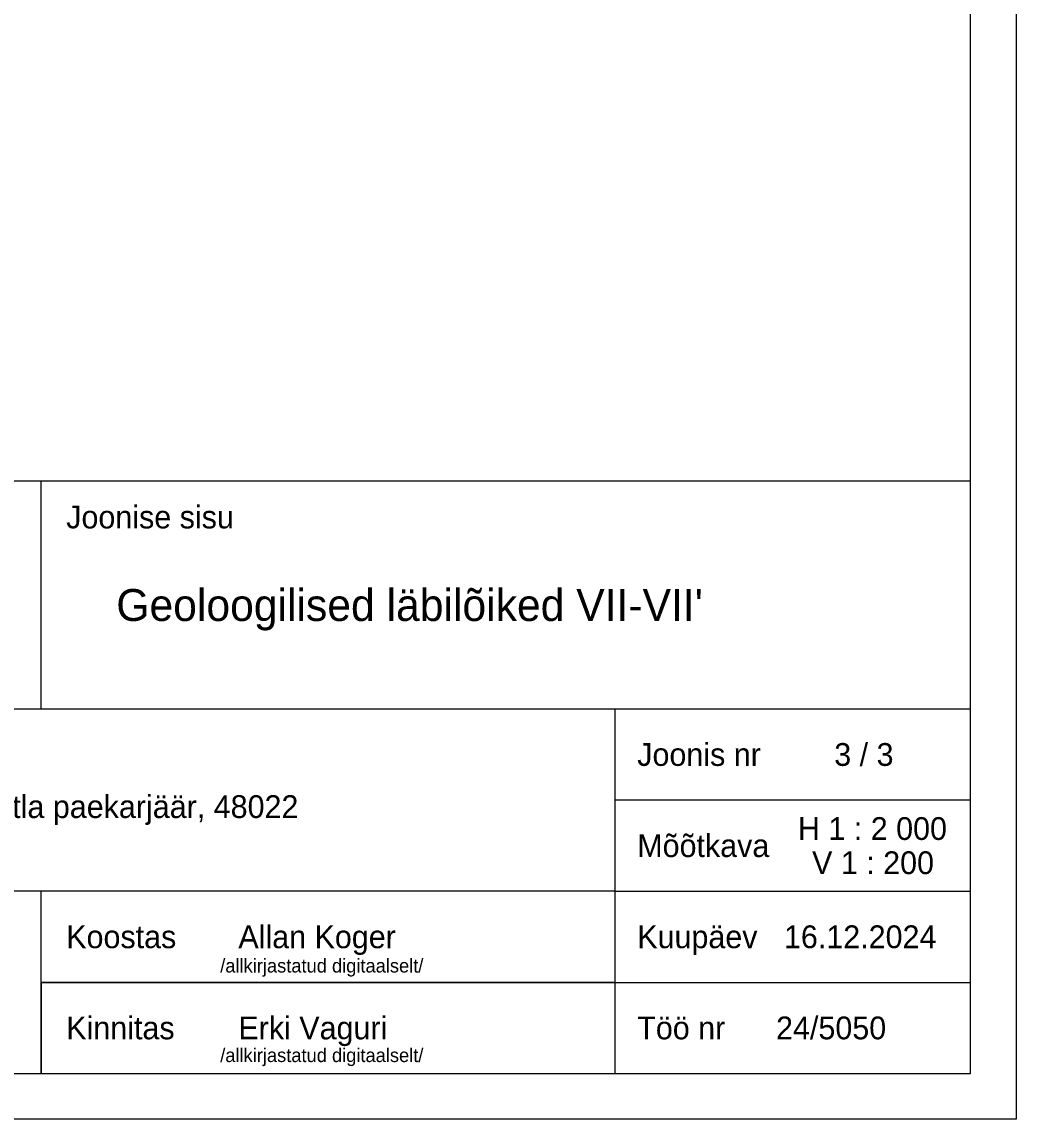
# Model space of a CAD drawing. Extents: x 700746 to 706058, y 6570320 to 6580460.
# Drawn here: x 705678.9 to 705897.1, y 6574500.2 to 6574740.9 of the extents above; entities that cross this region are included whole.
import ezdxf

# ---------------------------------------------------------------- set-up
doc = ezdxf.new("R2010")
doc.units = 0
for name, color, linetype in [('ABIJOONIS', 7, 'Continuous'), ('Kataster tekst', 7, 'Continuous'), ('VORMISTUS', 7, 'Continuous')]:
    doc.layers.add(name, color=color, linetype=linetype)

msp = doc.modelspace()

# ---------------------------------------------------------------- linework, layer by layer
at = {"layer": 'ABIJOONIS'}
msp.add_lwpolyline([(704017.06, 6575370.2), (705897.06, 6575370.2), (705897.06, 6574500.2), (704017.06, 6574500.2), (704017.06, 6575370.2)], dxfattribs=at)
at = {"layer": 'VORMISTUS'}
for p, q in [((705517.06, 6574590.2), (705887.06, 6574590.2)), ((705683.06, 6574530.2), (705887.06, 6574530.2))]:
    msp.add_line(p, q, dxfattribs=at)
for points in [[(704057.06, 6574510.2), (705887.06, 6574510.2), (705887.06, 6575360.2), (704057.06, 6575360.2)], [(705517.06, 6574510.2), (705887.06, 6574510.2), (705887.06, 6574640.2), (705517.06, 6574640.2)], [(705683.06, 6574510.2), (705809.06, 6574510.2), (705809.06, 6574530.2), (705683.06, 6574530.2)]]:
    msp.add_lwpolyline(points, close=True, dxfattribs=at)
for points in [[(705683.06, 6574590.2), (705683.06, 6574640.2)], [(705809.06, 6574510.2), (705809.06, 6574590.2)], [(705887.06, 6574570.2), (705809.06, 6574570.2)], [(705809.06, 6574550.2), (705517.06, 6574550.2)], [(705683.06, 6574510.2), (705683.06, 6574550.2)], [(705809.06, 6574550.2), (705887.06, 6574550.2)]]:
    msp.add_lwpolyline(points, dxfattribs=at)

# ---------------------------------------------------------------- texts
at = {"layer": 'Kataster tekst'}
for p in [(705722.39, 6574532.36), (705722.39, 6574512.71)]:
    msp.add_text('/allkirjastatud digitaalselt/', height=3, dxfattribs=at).set_placement(p)
at = {"layer": 'VORMISTUS'}
for s, height, p in [('Joonise sisu', 5, (705688.59, 6574629.81)), ("Geoloogilised läbilõiked VII-VII'", 7, (705699.58, 6574609.5)), ('Joonis nr', 5, (705813.92, 6574577.7)), ('3 / 3', 5, (705857.16, 6574577.7)), (' Jõgeva maakond, Põltsamaa vald, Rõstla küla, Rõstla paekarjäär, 48022', 5, (705522.13, 6574566.26)), ('H 1 : 2 000', 5, (705849.19, 6574561.45)), ('Mõõtkava', 5, (705813.92, 6574557.7)), ('V 1 : 200', 5, (705852.29, 6574553.95)), ('Koostas', 5, (705688.59, 6574537.7)), ('Allan Koger', 5, (705726.37, 6574537.7)), ('Kuupäev', 5, (705813.92, 6574537.7)), ('16.12.2024', 5, (705846.12, 6574537.7)), ('Kinnitas', 5, (705688.59, 6574517.7)), ('Erki Vaguri', 5, (705726.37, 6574517.7)), ('Töö nr', 5, (705813.92, 6574517.7)), ('24/5050', 5, (705844.39, 6574517.7))]:
    msp.add_text(s, height=height, dxfattribs=at).set_placement(p)

doc.saveas('drawing.dxf')
